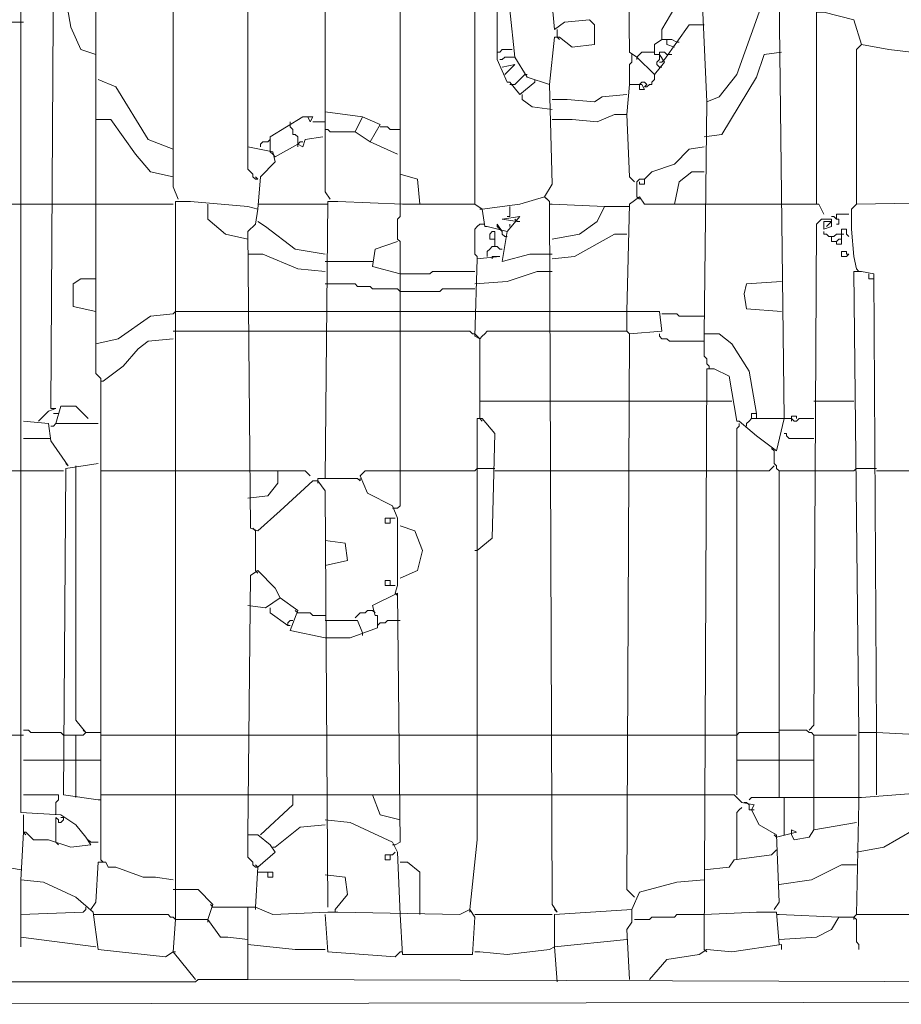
# Model space of a CAD drawing. Header units: millimetres. Extents: x -118752 to 407724, y -73278 to 155058.
# Tile 259 of 274: x 222361 to 222629, y 63981 to 64281. Entities that reach past the tile are written whole.
import ezdxf

# ---------------------------------------------------------------- set-up
doc = ezdxf.new("R2010")
doc.units = ezdxf.units.MM
doc.header["$LTSCALE"] = 10
doc.layers.add('V-objekty', color=130, linetype='Continuous', lineweight=50)

# ---------------------------------------------------------------- blocks, each defined once
blk = doc.blocks.new('DWG-RYYQ14-20T_top')
at = {"layer": 'V-objekty', "color": 2, "lineweight": 13}
for points in [[(5.485011, 5.91863, 0), (5.486081, 5.932548, 0), (5.492505, 5.938972, 0), (5.491435, 5.943255, 0), (5.480728, 5.945396, 0), (5.480728, 6.457173, 0), (5.482869, 6.457173, 0), (5.485011, 6.453961, 0), (5.56531, 6.453961, 0), (5.574946, 6.450749, 0), (5.578158, 6.453961, 0), (5.626338, 6.455032, 0), (5.626338, 6.460385, 0), (5.622056, 6.464668, 0), (5.549251, 6.46788, 0), (5.488223, 6.464668, 0), (5.482869, 6.460385, 0), (5.480728, 6.465739, 0), (5.481799, 6.466809, 0)], [(5.51606, 5.922912, 0), (5.513919, 5.926124, 0), (5.513919, 6.453961, 0)], [(5.546039, 5.9197, 0), (5.546039, 6.453961, 0)], [(5.578158, 5.920771, 0), (5.578158, 6.375803, 0), (5.576017, 6.392934, 0), (5.573876, 6.394004, 0), (5.572805, 6.399358, 0), (5.546039, 6.400428, 0)], [(5.448608, 5.599572, 0), (5.445396, 5.59743, 0), (5.416488, 5.600642, 0), (5.414347, 5.616702, 0), (5.406852, 5.623126, 0), (5.392934, 5.62955, 0), (5.383298, 5.630621, 0), (5.384368, 5.650964, 0), (5.385439, 5.650964, 0), (5.388651, 5.647752, 0), (5.395075, 5.647752, 0), (5.404711, 5.64454, 0), (5.413276, 5.64561, 0), (5.411135, 5.648822, 0), (5.406852, 5.654176, 0), (5.400428, 5.658458, 0), (5.383298, 5.659529, 0), (5.383298, 5.663812, 0), (5.383298, 6.037473, 0)], [(5.450749, 5.922912, 0), (5.448608, 5.928266, 0), (5.448608, 6.148822, 0), (5.459315, 6.148822, 0), (5.480728, 6.147752, 0)], [(5.67666, 5.600642, 0), (5.67773, 5.850107, 0), (5.680942, 5.850107, 0), (5.687366, 5.846895, 0), (5.690578, 5.827623, 0), (5.691649, 5.827623, 0), (5.699143, 5.821199, 0), (5.707709, 5.814775, 0), (5.710921, 5.828694, 0), (5.708779, 6.009636, 0)], [(5.700214, 6.003212, 0), (5.690578, 5.976445, 0), (5.683084, 5.966809, 0), (5.67773, 5.964668, 0), (5.675589, 6.012848, 0)], [(5.665953, 6.008565, 0), (5.658458, 5.995717, 0), (5.658458, 5.991435, 0), (5.655246, 5.989293, 0), (5.655246, 5.985011, 0), (5.657388, 5.985011, 0), (5.659529, 5.981799, 0), (5.655246, 5.976445, 0), (5.647752, 5.98394, 0), (5.64454, 5.986081, 0), (5.643469, 6.078158, 0)], [(5.417559, 5.639186, 0), (5.417559, 5.8394, 0), (5.417559, 5.845824, 0), (5.415418, 5.847966, 0), (5.415418, 6.005353, 0), (5.412206, 6.033191, 0), (5.406852, 6.035332, 0), (5.384368, 6.034261, 0)], [(5.390792, 5.827623, 0), (5.395075, 5.831906, 0), (5.398287, 5.832976, 0), (5.396146, 5.832976, 0), (5.397216, 6.024625, 0), (5.398287, 6.024625, 0), (5.400428, 6.021413, 0), (5.404711, 5.996788, 0), (5.408994, 5.987152, 0), (5.415418, 5.985011, 0)], [(5.610278, 5.972163, 0), (5.61242, 5.992505, 0), (5.614561, 5.992505, 0), (5.619914, 5.988223, 0), (5.62955, 5.989293, 0), (5.62955, 5.997859, 0), (5.627409, 6, 0), (5.616702, 5.998929, 0), (5.61242, 5.995717, 0), (5.610278, 6.019272, 0), (5.603854, 6.020343, 0), (5.602784, 6.022484, 0), (5.595289, 6.022484, 0), (5.592077, 6.012848, 0), (5.588865, 6.005353, 0)], [(5.61349, 5.616702, 0), (5.611349, 5.619914, 0), (5.610278, 5.921842, 0), (5.608137, 5.923983, 0), (5.611349, 5.929336, 0), (5.610278, 5.972163, 0), (5.600642, 5.975375, 0), (5.595289, 5.98394, 0), (5.593148, 6.004283, 0), (5.587794, 6.005353, 0), (5.587794, 5.982869, 0), (5.592077, 5.973233, 0), (5.593148, 5.973233, 0), (5.59743, 5.96788, 0), (5.603854, 5.973233, 0)], [(5.724839, 5.920771, 0), (5.724839, 6.003212, 0), (5.728051, 6.003212, 0), (5.740899, 6, 0), (5.744111, 5.989293, 0), (5.74197, 5.987152, 0), (5.74197, 5.920771, 0)], [(5.350107, 5.981799, 0), (5.360814, 5.98394, 0), (5.374732, 5.996788, 0), (5.377944, 5.998929, 0), (5.384368, 5.998929, 0)], [(5.659529, 5.982869, 0), (5.670236, 5.997859, 0), (5.67666, 5.997859, 0)], [(5.61349, 5.992505, 0), (5.61349, 5.995717, 0)], [(5.61349, 5.992505, 0), (5.614561, 5.991435, 0)], [(5.658458, 5.991435, 0), (5.6606, 5.991435, 0)], [(5.663812, 5.988223, 0), (5.6606, 5.989293, 0), (5.6606, 5.991435, 0), (5.662741, 5.991435, 0), (5.664882, 5.990364, 0)], [(5.664882, 5.990364, 0), (5.665953, 5.990364, 0)], [(5.77409, 5.985011, 0), (5.755889, 5.987152, 0), (5.744111, 5.989293, 0)], [(5.587794, 5.986081, 0), (5.588865, 5.986081, 0), (5.589936, 5.987152, 0), (5.594218, 5.987152, 0)], [(5.64561, 5.98394, 0), (5.64561, 5.985011, 0)], [(5.647752, 5.98394, 0), (5.648822, 5.985011, 0), (5.649893, 5.986081, 0), (5.655246, 5.986081, 0)], [(5.658458, 5.979657, 0), (5.657388, 5.979657, 0), (5.656317, 5.980728, 0), (5.656317, 5.981799, 0), (5.657388, 5.982869, 0), (5.657388, 5.985011, 0)], [(5.657388, 5.985011, 0), (5.657388, 5.986081, 0), (5.659529, 5.986081, 0), (5.6606, 5.985011, 0), (5.66167, 5.985011, 0)], [(5.66167, 5.985011, 0), (5.662741, 5.985011, 0)], [(5.67666, 5.949679, 0), (5.684154, 5.950749, 0), (5.699143, 5.975375, 0), (5.702355, 5.985011, 0), (5.70985, 5.986081, 0)], [(5.588865, 5.982869, 0), (5.589936, 5.982869, 0), (5.591006, 5.98394, 0), (5.595289, 5.98394, 0)], [(5.591006, 5.976445, 0), (5.595289, 5.980728, 0), (5.589936, 5.979657, 0)], [(5.64454, 5.972163, 0), (5.64454, 5.980728, 0), (5.64561, 5.981799, 0), (5.64561, 5.98394, 0)], [(5.647752, 5.98394, 0), (5.647752, 5.982869, 0)], [(5.657388, 5.981799, 0), (5.658458, 5.981799, 0), (5.659529, 5.982869, 0)], [(5.658458, 5.981799, 0), (5.657388, 5.981799, 0)], [(5.594218, 5.972163, 0), (5.595289, 5.972163, 0), (5.59636, 5.973233, 0), (5.59743, 5.974304, 0), (5.598501, 5.975375, 0), (5.599572, 5.976445, 0)], [(5.599572, 5.976445, 0), (5.600642, 5.976445, 0)], [(5.650964, 5.971092, 0), (5.652034, 5.971092, 0), (5.653105, 5.972163, 0), (5.654176, 5.972163, 0), (5.654176, 5.973233, 0), (5.655246, 5.974304, 0), (5.655246, 5.976445, 0)], [(5.448608, 5.944325, 0), (5.437901, 5.948608, 0), (5.423983, 5.971092, 0), (5.416488, 5.974304, 0)], [(5.594218, 5.972163, 0), (5.593148, 5.972163, 0)], [(5.603854, 5.973233, 0), (5.603854, 5.974304, 0)], [(5.643469, 5.959315, 0), (5.64454, 5.972163, 0), (5.649893, 5.972163, 0), (5.650964, 5.970021, 0), (5.648822, 5.970021, 0), (5.648822, 5.972163, 0)], [(5.650964, 5.971092, 0), (5.652034, 5.972163, 0), (5.650964, 5.973233, 0), (5.649893, 5.973233, 0), (5.648822, 5.972163, 0)], [(5.611349, 5.961456, 0), (5.602784, 5.962527, 0), (5.598501, 5.965739, 0), (5.598501, 5.96788, 0)], [(5.611349, 5.965739, 0), (5.617773, 5.965739, 0), (5.62955, 5.964668, 0), (5.632762, 5.966809, 0), (5.643469, 5.96788, 0)], [(5.699143, 5.830835, 0), (5.695931, 5.849036, 0), (5.688437, 5.860814, 0), (5.683084, 5.865096, 0), (5.67666, 5.865096, 0), (5.67773, 5.964668, 0)], [(5.544968, 5.942184, 0), (5.533191, 5.947537, 0), (5.526767, 5.95182, 0), (5.529979, 5.958244, 0), (5.513919, 5.960385, 0)], [(5.611349, 5.957173, 0), (5.619914, 5.957173, 0), (5.630621, 5.956103, 0), (5.638116, 5.959315, 0), (5.643469, 5.959315, 0), (5.64454, 5.932548, 0), (5.646681, 5.930407, 0)], [(5.448608, 5.932548, 0), (5.438972, 5.93469, 0), (5.432548, 5.942184, 0), (5.421842, 5.957173, 0), (5.415418, 5.957173, 0)], [(5.490364, 5.943255, 0), (5.490364, 5.949679, 0), (5.504283, 5.958244, 0), (5.508565, 5.958244, 0), (5.507495, 5.956103, 0), (5.506424, 5.958244, 0)], [(5.498929, 5.955032, 0), (5.498929, 5.956103, 0)], [(5.502141, 5.946467, 0), (5.502141, 5.949679, 0), (5.501071, 5.950749, 0), (5.5, 5.950749, 0), (5.5, 5.952891, 0), (5.498929, 5.953961, 0), (5.498929, 5.955032, 0)], [(5.508565, 5.956103, 0), (5.513919, 5.956103, 0)], [(5.533191, 5.947537, 0), (5.537473, 5.955032, 0), (5.529979, 5.958244, 0)], [(5.526767, 5.95182, 0), (5.51606, 5.95182, 0), (5.514989, 5.952891, 0), (5.513919, 5.952891, 0)], [(5.546039, 5.952891, 0), (5.541756, 5.952891, 0), (5.540685, 5.953961, 0), (5.537473, 5.953961, 0)], [(5.486081, 5.945396, 0), (5.486081, 5.946467, 0), (5.487152, 5.947537, 0), (5.489293, 5.947537, 0)], [(5.489293, 5.947537, 0), (5.490364, 5.948608, 0)], [(5.492505, 5.941113, 0), (5.502141, 5.946467, 0), (5.504283, 5.945396, 0), (5.505353, 5.948608, 0), (5.512848, 5.949679, 0)], [(5.502141, 5.946467, 0), (5.503212, 5.947537, 0), (5.504283, 5.947537, 0)], [(5.502141, 5.946467, 0), (5.502141, 5.945396, 0)], [(5.485011, 5.931478, 0), (5.48394, 5.931478, 0), (5.482869, 5.932548, 0), (5.482869, 5.933619, 0), (5.481799, 5.93469, 0), (5.480728, 5.93576, 0), (5.480728, 5.945396, 0)], [(5.492505, 5.941113, 0), (5.491435, 5.942184, 0), (5.490364, 5.943255, 0)], [(5.650964, 5.931478, 0), (5.654176, 5.93469, 0), (5.663812, 5.937901, 0), (5.670236, 5.944325, 0), (5.67666, 5.945396, 0)], [(5.252677, 5.577088, 0), (5.905782, 5.578158, 0)], [(5.554604, 5.920771, 0), (5.553533, 5.931478, 0), (5.546039, 5.933619, 0)], [(5.663812, 5.920771, 0), (5.665953, 5.930407, 0), (5.671306, 5.93469, 0), (5.67666, 5.93469, 0)], [(5.485011, 5.931478, 0), (5.48394, 5.932548, 0)], [(5.647752, 5.923983, 0), (5.647752, 5.930407, 0), (5.648822, 5.931478, 0), (5.650964, 5.931478, 0), (5.650964, 5.929336, 0), (5.648822, 5.929336, 0), (5.648822, 5.930407, 0)], [(5.158458, 5.664882, 0), (5.158458, 5.865096, 0), (5.163812, 5.865096, 0), (5.169165, 5.860814, 0), (5.175589, 5.847966, 0), (5.17666, 5.847966, 0), (5.179872, 5.840471, 0), (5.180942, 5.840471, 0), (5.188437, 5.837259, 0), (5.190578, 5.921842, 0), (5.201285, 5.921842, 0), (5.279443, 5.920771, 0), (5.384368, 5.920771, 0)], [(5.384368, 5.920771, 0), (5.396146, 5.920771, 0)], [(5.396146, 5.920771, 0), (5.415418, 5.920771, 0)], [(5.415418, 5.920771, 0), (5.448608, 5.920771, 0)], [(5.449679, 5.61349, 0), (5.449679, 5.921842, 0), (5.456103, 5.921842, 0), (5.480728, 5.9197, 0), (5.485011, 5.91863, 0), (5.48394, 5.912206, 0), (5.480728, 5.908994, 0), (5.481799, 5.781585, 0), (5.485011, 5.780514, 0), (5.494647, 5.789079, 0), (5.508565, 5.801927, 0), (5.510707, 5.801927, 0), (5.513919, 5.797645, 0), (5.514989, 5.618844, 0), (5.514989, 5.619914, 0)], [(5.480728, 5.905782, 0), (5.471092, 5.907923, 0), (5.463597, 5.914347, 0), (5.463597, 5.920771, 0)], [(5.485011, 5.920771, 0), (5.513919, 5.920771, 0)], [(5.513919, 5.802998, 0), (5.514989, 5.921842, 0), (5.519272, 5.921842, 0), (5.547109, 5.920771, 0), (5.578158, 5.920771, 0), (5.58137, 5.91863, 0), (5.582441, 5.911135, 0), (5.583512, 5.911135, 0), (5.592077, 5.908994, 0), (5.589936, 5.896146, 0), (5.601713, 5.899358, 0), (5.611349, 5.899358, 0)], [(5.513919, 5.920771, 0), (5.514989, 5.920771, 0)], [(5.58137, 5.91863, 0), (5.59743, 5.920771, 0), (5.608137, 5.923983, 0)], [(5.608137, 5.923983, 0), (5.609208, 5.922912, 0)], [(5.611349, 5.920771, 0), (5.610278, 5.920771, 0)], [(5.611349, 5.905782, 0), (5.623126, 5.907923, 0), (5.630621, 5.913276, 0), (5.633833, 5.9197, 0), (5.611349, 5.920771, 0)], [(5.643469, 5.874732, 0), (5.64454, 5.920771, 0), (5.648822, 5.923983, 0), (5.650964, 5.920771, 0), (5.67666, 5.920771, 0)], [(5.647752, 5.923983, 0), (5.648822, 5.922912, 0)], [(5.67666, 5.920771, 0), (5.70985, 5.920771, 0)], [(5.70985, 5.920771, 0), (5.72591, 5.920771, 0), (5.728051, 5.916488, 0)], [(5.74197, 5.892934, 0), (5.740899, 5.898287, 0), (5.739829, 5.910064, 0), (5.739829, 5.91863, 0), (5.74197, 5.920771, 0), (5.807281, 5.921842, 0)], [(5.546039, 5.80621, 0), (5.546039, 5.904711, 0), (5.544968, 5.905782, 0), (5.544968, 5.914347, 0), (5.546039, 5.915418, 0), (5.546039, 5.9197, 0)], [(5.58137, 5.91863, 0), (5.5803, 5.91863, 0)], [(5.593148, 5.9197, 0), (5.593148, 5.915418, 0), (5.592077, 5.915418, 0)], [(5.633833, 5.9197, 0), (5.643469, 5.9197, 0)], [(5.643469, 5.9197, 0), (5.64454, 5.9197, 0)], [(5.513919, 5.899358, 0), (5.501071, 5.901499, 0), (5.488223, 5.911135, 0), (5.485011, 5.913276, 0)], [(5.592077, 5.908994, 0), (5.59743, 5.915418, 0), (5.589936, 5.914347, 0), (5.59636, 5.913276, 0)], [(5.59636, 5.913276, 0), (5.595289, 5.914347, 0)], [(5.59636, 5.913276, 0), (5.59743, 5.913276, 0)], [(5.721627, 5.694861, 0), (5.723769, 5.697002, 0), (5.724839, 5.912206, 0), (5.726981, 5.914347, 0), (5.731263, 5.914347, 0), (5.731263, 5.911135, 0), (5.728051, 5.910064, 0), (5.728051, 5.913276, 0), (5.731263, 5.913276, 0), (5.729122, 5.911135, 0)], [(5.733405, 5.914347, 0), (5.732334, 5.915418, 0), (5.731263, 5.915418, 0)], [(5.733405, 5.914347, 0), (5.733405, 5.916488, 0), (5.738758, 5.916488, 0)], [(5.733405, 5.915418, 0), (5.733405, 5.914347, 0)], [(5.733405, 5.914347, 0), (5.734475, 5.914347, 0), (5.734475, 5.912206, 0), (5.733405, 5.912206, 0)], [(5.579229, 5.897216, 0), (5.579229, 5.898287, 0), (5.578158, 5.899358, 0), (5.578158, 5.910064, 0), (5.579229, 5.911135, 0), (5.5803, 5.912206, 0), (5.58137, 5.912206, 0)], [(5.58137, 5.912206, 0), (5.582441, 5.912206, 0)], [(5.586724, 5.90257, 0), (5.586724, 5.908994, 0), (5.585653, 5.908994, 0), (5.584582, 5.907923, 0), (5.584582, 5.905782, 0), (5.586724, 5.905782, 0)], [(5.589936, 5.908994, 0), (5.587794, 5.912206, 0), (5.587794, 5.911135, 0), (5.589936, 5.908994, 0)], [(5.592077, 5.906852, 0), (5.591006, 5.906852, 0), (5.589936, 5.907923, 0), (5.589936, 5.908994, 0)], [(5.593148, 5.911135, 0), (5.593148, 5.912206, 0)], [(5.731263, 5.906852, 0), (5.730193, 5.906852, 0), (5.729122, 5.907923, 0), (5.728051, 5.907923, 0), (5.728051, 5.908994, 0)], [(5.733405, 5.904711, 0), (5.733405, 5.90364, 0), (5.735546, 5.90364, 0), (5.735546, 5.910064, 0), (5.737687, 5.910064, 0), (5.737687, 5.907923, 0), (5.738758, 5.906852, 0)], [(5.546039, 5.890792, 0), (5.534261, 5.894004, 0), (5.535332, 5.901499, 0), (5.544968, 5.904711, 0)], [(5.611349, 5.897216, 0), (5.620985, 5.898287, 0), (5.638116, 5.907923, 0), (5.643469, 5.907923, 0)], [(5.733405, 5.904711, 0), (5.731263, 5.904711, 0), (5.731263, 5.906852, 0), (5.732334, 5.906852, 0), (5.733405, 5.907923, 0), (5.735546, 5.907923, 0)], [(5.733405, 5.904711, 0), (5.734475, 5.905782, 0), (5.735546, 5.905782, 0)], [(5.735546, 5.907923, 0), (5.736617, 5.907923, 0)], [(5.583512, 5.898287, 0), (5.583512, 5.900428, 0), (5.584582, 5.901499, 0), (5.585653, 5.90257, 0), (5.587794, 5.90257, 0), (5.588865, 5.901499, 0), (5.589936, 5.901499, 0)], [(5.737687, 5.899358, 0), (5.737687, 5.900428, 0), (5.735546, 5.900428, 0), (5.735546, 5.898287, 0), (5.737687, 5.898287, 0), (5.738758, 5.899358, 0), (5.737687, 5.899358, 0)], [(5.513919, 5.891863, 0), (5.502141, 5.892934, 0), (5.487152, 5.899358, 0), (5.480728, 5.899358, 0)], [(5.513919, 5.896146, 0), (5.534261, 5.896146, 0)], [(5.5803, 5.862955, 0), (5.578158, 5.864026, 0), (5.579229, 5.897216, 0), (5.588865, 5.898287, 0), (5.585653, 5.898287, 0)], [(5.585653, 5.898287, 0), (5.585653, 5.897216, 0)], [(5.546039, 5.890792, 0), (5.558887, 5.890792, 0), (5.559957, 5.891863, 0), (5.578158, 5.891863, 0)], [(5.578158, 5.88651, 0), (5.592077, 5.88758, 0), (5.604925, 5.891863, 0), (5.611349, 5.891863, 0)], [(5.743041, 5.69379, 0), (5.740899, 5.891863, 0), (5.744111, 5.891863, 0), (5.749465, 5.890792, 0), (5.750535, 5.69379, 0)], [(5.74197, 5.892934, 0), (5.743041, 5.891863, 0)], [(5.415418, 5.874732, 0), (5.405782, 5.876874, 0), (5.405782, 5.88651, 0), (5.408994, 5.888651, 0), (5.415418, 5.888651, 0)], [(5.70985, 5.874732, 0), (5.694861, 5.875803, 0), (5.69379, 5.882227, 0), (5.694861, 5.88651, 0), (5.70985, 5.88758, 0)], [(5.749465, 5.888651, 0), (5.747323, 5.888651, 0), (5.747323, 5.890792, 0)], [(5.546039, 5.883298, 0), (5.544968, 5.884368, 0), (5.534261, 5.884368, 0), (5.533191, 5.885439, 0), (5.527837, 5.885439, 0), (5.526767, 5.88651, 0), (5.513919, 5.88651, 0)], [(5.546039, 5.883298, 0), (5.563169, 5.883298, 0), (5.56424, 5.884368, 0), (5.578158, 5.884368, 0)], [(5.448608, 5.873662, 0), (5.449679, 5.874732, 0), (5.480728, 5.874732, 0)], [(5.480728, 5.874732, 0), (5.513919, 5.874732, 0)], [(5.513919, 5.874732, 0), (5.546039, 5.874732, 0)], [(5.546039, 5.874732, 0), (5.578158, 5.874732, 0)], [(5.578158, 5.874732, 0), (5.611349, 5.874732, 0)], [(5.646681, 5.623126, 0), (5.643469, 5.626338, 0), (5.64454, 5.865096, 0), (5.658458, 5.866167, 0), (5.657388, 5.874732, 0), (5.611349, 5.874732, 0)], [(5.64454, 5.865096, 0), (5.643469, 5.866167, 0), (5.643469, 5.874732, 0)], [(5.415418, 5.860814, 0), (5.425054, 5.862955, 0), (5.438972, 5.872591, 0), (5.448608, 5.873662, 0)], [(5.67666, 5.872591, 0), (5.665953, 5.872591, 0), (5.664882, 5.873662, 0), (5.658458, 5.873662, 0)], [(5.448608, 5.866167, 0), (5.480728, 5.866167, 0)], [(5.480728, 5.866167, 0), (5.513919, 5.866167, 0)], [(5.513919, 5.866167, 0), (5.546039, 5.866167, 0)], [(5.578158, 5.865096, 0), (5.577088, 5.865096, 0), (5.576017, 5.866167, 0), (5.546039, 5.866167, 0)], [(5.5803, 5.828694, 0), (5.5803, 5.862955, 0), (5.58137, 5.864026, 0), (5.582441, 5.865096, 0), (5.583512, 5.866167, 0), (5.611349, 5.866167, 0)], [(5.611349, 5.866167, 0), (5.643469, 5.866167, 0)], [(5.41863, 5.844754, 0), (5.427195, 5.851178, 0), (5.433619, 5.858672, 0), (5.437901, 5.861884, 0), (5.448608, 5.862955, 0)], [(5.5803, 5.862955, 0), (5.579229, 5.864026, 0), (5.578158, 5.865096, 0)], [(5.67666, 5.861884, 0), (5.66167, 5.861884, 0), (5.6606, 5.862955, 0), (5.658458, 5.862955, 0), (5.657388, 5.864026, 0), (5.657388, 5.865096, 0)], [(5.678801, 5.850107, 0), (5.678801, 5.851178, 0), (5.67773, 5.852248, 0), (5.67773, 5.85439, 0), (5.67666, 5.85546, 0), (5.67666, 5.865096, 0)], [(5.41863, 5.844754, 0), (5.417559, 5.844754, 0)], [(5.5803, 5.836188, 0), (5.611349, 5.836188, 0)], [(5.611349, 5.836188, 0), (5.643469, 5.836188, 0)], [(5.643469, 5.836188, 0), (5.67666, 5.836188, 0)], [(5.67666, 5.836188, 0), (5.688437, 5.836188, 0)], [(5.723769, 5.836188, 0), (5.740899, 5.836188, 0)], [(5.398287, 5.826552, 0), (5.400428, 5.834047, 0), (5.406852, 5.834047, 0), (5.412206, 5.828694, 0)], [(5.398287, 5.830835, 0), (5.397216, 5.830835, 0)], [(5.398287, 5.830835, 0), (5.399358, 5.830835, 0)], [(5.576017, 5.617773, 0), (5.579229, 5.647752, 0), (5.579229, 5.828694, 0), (5.58137, 5.828694, 0), (5.586724, 5.82227, 0), (5.585653, 5.777302, 0), (5.579229, 5.771949, 0)], [(5.5803, 5.828694, 0), (5.58137, 5.827623, 0)], [(5.694861, 5.826552, 0), (5.695931, 5.827623, 0), (5.697002, 5.828694, 0), (5.710921, 5.828694, 0)], [(5.697002, 5.828694, 0), (5.697002, 5.830835, 0), (5.699143, 5.830835, 0), (5.699143, 5.828694, 0)], [(5.710921, 5.828694, 0), (5.714133, 5.828694, 0), (5.715203, 5.827623, 0), (5.716274, 5.827623, 0), (5.717345, 5.828694, 0), (5.723769, 5.828694, 0)], [(5.714133, 5.828694, 0), (5.714133, 5.829764, 0), (5.716274, 5.829764, 0), (5.716274, 5.828694, 0)], [(5.714133, 5.828694, 0), (5.714133, 5.827623, 0)], [(5.40364, 5.808351, 0), (5.396146, 5.819058, 0), (5.395075, 5.826552, 0), (5.384368, 5.827623, 0)], [(5.396146, 5.825482, 0), (5.397216, 5.825482, 0), (5.398287, 5.826552, 0), (5.416488, 5.826552, 0)], [(5.690578, 5.667024, 0), (5.690578, 5.824411, 0), (5.691649, 5.825482, 0), (5.691649, 5.826552, 0)], [(5.694861, 5.826552, 0), (5.694861, 5.825482, 0)], [(5.384368, 5.820128, 0), (5.396146, 5.820128, 0)], [(5.723769, 5.820128, 0), (5.713062, 5.820128, 0), (5.711991, 5.821199, 0), (5.711991, 5.82227, 0), (5.710921, 5.82227, 0)], [(5.706638, 5.814775, 0), (5.705567, 5.815846, 0)], [(5.708779, 5.665953, 0), (5.708779, 5.80621, 0), (5.707709, 5.807281, 0), (5.707709, 5.808351, 0), (5.706638, 5.809422, 0), (5.706638, 5.814775, 0)], [(5.416488, 5.664882, 0), (5.401499, 5.667024, 0), (5.40257, 5.807281, 0), (5.416488, 5.809422, 0)], [(5.40364, 5.808351, 0), (5.40257, 5.809422, 0)], [(5.411135, 5.69379, 0), (5.406852, 5.699143, 0), (5.406852, 5.808351, 0)], [(5.578158, 5.80621, 0), (5.579229, 5.807281, 0), (5.586724, 5.807281, 0)], [(5.690578, 5.80621, 0), (5.704497, 5.80621, 0), (5.705567, 5.807281, 0), (5.706638, 5.808351, 0)], [(5.740899, 5.80621, 0), (5.74197, 5.807281, 0), (5.750535, 5.807281, 0)], [(5.350107, 5.80621, 0), (5.384368, 5.80621, 0)], [(5.384368, 5.80621, 0), (5.401499, 5.80621, 0)], [(5.417559, 5.80621, 0), (5.448608, 5.80621, 0)], [(5.448608, 5.80621, 0), (5.480728, 5.80621, 0)], [(5.480728, 5.794433, 0), (5.489293, 5.795503, 0), (5.493576, 5.800857, 0), (5.493576, 5.80621, 0), (5.505353, 5.80621, 0), (5.507495, 5.804069, 0)], [(5.480728, 5.80621, 0), (5.493576, 5.80621, 0)], [(5.510707, 5.801927, 0), (5.510707, 5.802998, 0), (5.527837, 5.802998, 0), (5.528908, 5.801927, 0), (5.528908, 5.802998, 0)], [(5.543897, 5.753747, 0), (5.544968, 5.756959, 0), (5.544968, 5.785867, 0), (5.542827, 5.791221, 0), (5.53212, 5.796574, 0), (5.528908, 5.804069, 0), (5.531049, 5.80621, 0), (5.578158, 5.80621, 0)], [(5.543897, 5.79015, 0), (5.544968, 5.79015, 0), (5.546039, 5.791221, 0), (5.546039, 5.80621, 0)], [(5.586724, 5.80621, 0), (5.611349, 5.80621, 0)], [(5.611349, 5.80621, 0), (5.643469, 5.80621, 0)], [(5.643469, 5.80621, 0), (5.67666, 5.80621, 0)], [(5.67666, 5.80621, 0), (5.690578, 5.80621, 0)], [(5.708779, 5.80621, 0), (5.723769, 5.80621, 0)], [(5.723769, 5.80621, 0), (5.740899, 5.80621, 0)], [(5.750535, 5.80621, 0), (5.77409, 5.80621, 0)], [(5.510707, 5.801927, 0), (5.510707, 5.800857, 0)], [(5.543897, 5.79015, 0), (5.542827, 5.79015, 0)], [(5.541756, 5.785867, 0), (5.541756, 5.783726, 0), (5.539615, 5.783726, 0), (5.539615, 5.785867, 0), (5.541756, 5.785867, 0)], [(5.541756, 5.785867, 0), (5.543897, 5.785867, 0)], [(5.48394, 5.780514, 0), (5.482869, 5.781585, 0)], [(5.546039, 5.760171, 0), (5.553533, 5.763383, 0), (5.555675, 5.771949, 0), (5.552463, 5.780514, 0), (5.546039, 5.782655, 0)], [(5.48394, 5.763383, 0), (5.48394, 5.780514, 0)], [(5.513919, 5.765525, 0), (5.523555, 5.767666, 0), (5.522484, 5.775161, 0), (5.513919, 5.776231, 0)], [(5.579229, 5.771949, 0), (5.578158, 5.771949, 0)], [(5.48394, 5.618844, 0), (5.485011, 5.635974, 0), (5.492505, 5.642398, 0), (5.490364, 5.64561, 0), (5.485011, 5.649893, 0), (5.480728, 5.649893, 0), (5.481799, 5.761242, 0), (5.485011, 5.763383, 0), (5.492505, 5.755889, 0), (5.494647, 5.751606, 0), (5.488223, 5.747323, 0), (5.480728, 5.748394, 0)], [(5.48394, 5.763383, 0), (5.485011, 5.762313, 0)], [(5.541756, 5.756959, 0), (5.541756, 5.759101, 0), (5.539615, 5.759101, 0), (5.539615, 5.756959, 0), (5.543897, 5.756959, 0)], [(5.513919, 5.734475, 0), (5.498929, 5.737687, 0), (5.502141, 5.746253, 0), (5.494647, 5.751606, 0)], [(5.543897, 5.64561, 0), (5.546039, 5.646681, 0), (5.544968, 5.753747, 0), (5.534261, 5.748394, 0), (5.535332, 5.744111, 0), (5.536403, 5.744111, 0), (5.536403, 5.738758, 0), (5.524625, 5.734475, 0), (5.513919, 5.734475, 0)], [(5.543897, 5.753747, 0), (5.544968, 5.752677, 0)], [(5.497859, 5.739829, 0), (5.490364, 5.745182, 0), (5.490364, 5.747323, 0)], [(5.502141, 5.745182, 0), (5.501071, 5.746253, 0)], [(5.513919, 5.744111, 0), (5.508565, 5.744111, 0), (5.507495, 5.745182, 0), (5.502141, 5.745182, 0)], [(5.526767, 5.743041, 0), (5.527837, 5.744111, 0), (5.528908, 5.745182, 0), (5.531049, 5.745182, 0), (5.53212, 5.746253, 0), (5.534261, 5.746253, 0)], [(5.534261, 5.746253, 0), (5.535332, 5.745182, 0)], [(5.497859, 5.739829, 0), (5.497859, 5.740899, 0), (5.498929, 5.74197, 0), (5.5, 5.74197, 0)], [(5.498929, 5.739829, 0), (5.497859, 5.739829, 0)], [(5.529979, 5.736617, 0), (5.527837, 5.74197, 0), (5.513919, 5.74197, 0)], [(5.537473, 5.740899, 0), (5.536403, 5.739829, 0)], [(5.537473, 5.740899, 0), (5.539615, 5.740899, 0), (5.540685, 5.74197, 0), (5.546039, 5.74197, 0)], [(5.529979, 5.736617, 0), (5.529979, 5.735546, 0)], [(5.350107, 5.692719, 0), (5.384368, 5.692719, 0)], [(5.401499, 5.692719, 0), (5.400428, 5.69379, 0), (5.38758, 5.69379, 0), (5.38651, 5.694861, 0), (5.384368, 5.694861, 0)], [(5.401499, 5.692719, 0), (5.406852, 5.692719, 0)], [(5.406852, 5.665953, 0), (5.406852, 5.692719, 0), (5.410064, 5.692719, 0), (5.411135, 5.69379, 0), (5.417559, 5.69379, 0)], [(5.411135, 5.69379, 0), (5.410064, 5.694861, 0)], [(5.417559, 5.692719, 0), (5.448608, 5.692719, 0)], [(5.448608, 5.692719, 0), (5.480728, 5.692719, 0)], [(5.480728, 5.692719, 0), (5.513919, 5.692719, 0)], [(5.513919, 5.692719, 0), (5.546039, 5.692719, 0)], [(5.546039, 5.692719, 0), (5.579229, 5.692719, 0)], [(5.579229, 5.692719, 0), (5.611349, 5.692719, 0)], [(5.611349, 5.692719, 0), (5.643469, 5.692719, 0)], [(5.643469, 5.692719, 0), (5.67666, 5.692719, 0)], [(5.67666, 5.692719, 0), (5.690578, 5.692719, 0)], [(5.690578, 5.692719, 0), (5.691649, 5.69379, 0), (5.708779, 5.69379, 0)], [(5.723769, 5.667024, 0), (5.723769, 5.692719, 0), (5.722698, 5.69379, 0), (5.721627, 5.69379, 0), (5.720557, 5.694861, 0), (5.708779, 5.694861, 0)], [(5.723769, 5.692719, 0), (5.74197, 5.692719, 0)], [(5.74197, 5.615632, 0), (5.743041, 5.663812, 0), (5.743041, 5.668094, 0), (5.743041, 5.69379, 0), (5.750535, 5.69379, 0), (5.792291, 5.691649, 0), (5.785867, 5.682013, 0), (5.77409, 5.679872, 0), (5.77409, 5.692719, 0)], [(5.750535, 5.667024, 0), (5.750535, 5.69379, 0)], [(5.384368, 5.682013, 0), (5.401499, 5.682013, 0)], [(5.401499, 5.682013, 0), (5.406852, 5.682013, 0)], [(5.406852, 5.682013, 0), (5.417559, 5.682013, 0)], [(5.690578, 5.682013, 0), (5.708779, 5.682013, 0)], [(5.708779, 5.682013, 0), (5.723769, 5.682013, 0)], [(5.398287, 5.658458, 0), (5.398287, 5.663812, 0), (5.399358, 5.664882, 0), (5.399358, 5.667024, 0), (5.384368, 5.667024, 0)], [(5.417559, 5.667024, 0), (5.448608, 5.667024, 0)], [(5.448608, 5.667024, 0), (5.480728, 5.667024, 0)], [(5.480728, 5.667024, 0), (5.5, 5.667024, 0)], [(5.486081, 5.649893, 0), (5.5, 5.662741, 0), (5.5, 5.667024, 0), (5.513919, 5.667024, 0)], [(5.513919, 5.667024, 0), (5.534261, 5.667024, 0)], [(5.546039, 5.656317, 0), (5.537473, 5.658458, 0), (5.534261, 5.667024, 0), (5.546039, 5.667024, 0)], [(5.546039, 5.667024, 0), (5.579229, 5.667024, 0)], [(5.579229, 5.667024, 0), (5.611349, 5.667024, 0)], [(5.611349, 5.667024, 0), (5.643469, 5.667024, 0)], [(5.643469, 5.667024, 0), (5.67666, 5.667024, 0)], [(5.706638, 5.617773, 0), (5.708779, 5.620985, 0), (5.707709, 5.649893, 0), (5.700214, 5.654176, 0), (5.697002, 5.6606, 0), (5.698073, 5.662741, 0), (5.692719, 5.663812, 0), (5.689507, 5.667024, 0), (5.67666, 5.667024, 0)], [(5.723769, 5.652034, 0), (5.723769, 5.667024, 0)], [(5.744111, 5.665953, 0), (5.771949, 5.668094, 0), (5.77409, 5.669165, 0)], [(5.416488, 5.664882, 0), (5.417559, 5.664882, 0)], [(5.695931, 5.662741, 0), (5.694861, 5.663812, 0), (5.69379, 5.663812, 0)], [(5.708779, 5.665953, 0), (5.697002, 5.665953, 0), (5.695931, 5.664882, 0)], [(5.708779, 5.665953, 0), (5.710921, 5.665953, 0)], [(5.710921, 5.649893, 0), (5.710921, 5.665953, 0), (5.744111, 5.665953, 0)], [(5.690578, 5.639186, 0), (5.690578, 5.659529, 0), (5.691649, 5.6606, 0), (5.692719, 5.66167, 0)], [(5.697002, 5.6606, 0), (5.695931, 5.6606, 0), (5.695931, 5.662741, 0)], [(5.697002, 5.6606, 0), (5.698073, 5.6606, 0)], [(5.384368, 5.650964, 0), (5.384368, 5.658458, 0)], [(5.398287, 5.646681, 0), (5.398287, 5.657388, 0), (5.399358, 5.656317, 0), (5.399358, 5.655246, 0), (5.400428, 5.655246, 0), (5.401499, 5.656317, 0)], [(5.401499, 5.656317, 0), (5.401499, 5.657388, 0), (5.400428, 5.657388, 0)], [(5.546039, 5.615632, 0), (5.544968, 5.642398, 0), (5.542827, 5.646681, 0), (5.524625, 5.655246, 0), (5.513919, 5.656317, 0)], [(5.714133, 5.649893, 0), (5.715203, 5.647752, 0), (5.721627, 5.648822, 0), (5.723769, 5.652034, 0), (5.74197, 5.655246, 0)], [(5.384368, 5.650964, 0), (5.385439, 5.649893, 0)], [(5.492505, 5.64454, 0), (5.503212, 5.653105, 0), (5.513919, 5.654176, 0)], [(5.707709, 5.648822, 0), (5.716274, 5.650964, 0), (5.714133, 5.652034, 0), (5.714133, 5.649893, 0)], [(5.74197, 5.642398, 0), (5.753747, 5.64454, 0), (5.766595, 5.652034, 0), (5.77409, 5.652034, 0)], [(5.398287, 5.646681, 0), (5.399358, 5.64561, 0)], [(5.413276, 5.646681, 0), (5.412206, 5.647752, 0)], [(5.413276, 5.646681, 0), (5.416488, 5.646681, 0)], [(5.485011, 5.635974, 0), (5.48394, 5.635974, 0), (5.482869, 5.637045, 0), (5.482869, 5.638116, 0), (5.481799, 5.639186, 0), (5.480728, 5.640257, 0), (5.480728, 5.649893, 0)], [(5.707709, 5.648822, 0), (5.706638, 5.649893, 0)], [(5.383298, 5.634904, 0), (5.37152, 5.637045, 0), (5.357602, 5.64454, 0), (5.350107, 5.64454, 0)], [(5.492505, 5.64454, 0), (5.491435, 5.64454, 0)], [(5.541756, 5.641328, 0), (5.542827, 5.641328, 0), (5.543897, 5.642398, 0)], [(5.543897, 5.64561, 0), (5.542827, 5.64561, 0)], [(5.67666, 5.634904, 0), (5.687366, 5.635974, 0), (5.689507, 5.639186, 0), (5.705567, 5.641328, 0), (5.707709, 5.643469, 0)], [(5.413276, 5.617773, 0), (5.415418, 5.620985, 0), (5.416488, 5.638116, 0), (5.4197, 5.638116, 0), (5.420771, 5.635974, 0), (5.423983, 5.635974, 0), (5.43576, 5.631692, 0), (5.441113, 5.631692, 0), (5.448608, 5.630621, 0)], [(5.417559, 5.639186, 0), (5.41863, 5.638116, 0)], [(5.541756, 5.641328, 0), (5.541756, 5.639186, 0), (5.539615, 5.639186, 0), (5.539615, 5.641328, 0), (5.541756, 5.641328, 0)], [(5.554604, 5.615632, 0), (5.554604, 5.633833, 0), (5.549251, 5.638116, 0), (5.546039, 5.638116, 0)], [(5.485011, 5.635974, 0), (5.48394, 5.637045, 0)], [(5.485011, 5.633833, 0), (5.491435, 5.633833, 0), (5.491435, 5.631692, 0), (5.489293, 5.631692, 0), (5.489293, 5.633833, 0)], [(5.708779, 5.62848, 0), (5.722698, 5.630621, 0), (5.735546, 5.637045, 0), (5.74197, 5.637045, 0)], [(5.383298, 5.615632, 0), (5.383298, 5.630621, 0)], [(5.518201, 5.617773, 0), (5.523555, 5.624197, 0), (5.522484, 5.631692, 0), (5.513919, 5.632762, 0)], [(5.64561, 5.617773, 0), (5.648822, 5.625268, 0), (5.664882, 5.62955, 0), (5.67666, 5.630621, 0)], [(5.463597, 5.61349, 0), (5.465739, 5.619914, 0), (5.459315, 5.626338, 0), (5.448608, 5.626338, 0)], [(5.646681, 5.623126, 0), (5.64561, 5.624197, 0)], [(5.415418, 5.601713, 0), (5.383298, 5.605996, 0), (5.383298, 5.615632, 0), (5.410064, 5.616702, 0), (5.411135, 5.617773, 0)], [(5.411135, 5.617773, 0), (5.411135, 5.618844, 0)], [(5.465739, 5.618844, 0), (5.464668, 5.619914, 0)], [(5.465739, 5.618844, 0), (5.480728, 5.618844, 0)], [(5.874732, 5.582441, 0), (5.801927, 5.583512, 0), (5.799786, 5.586724, 0), (5.480728, 5.587794, 0), (5.480728, 5.618844, 0), (5.48394, 5.618844, 0), (5.491435, 5.615632, 0), (5.514989, 5.616702, 0), (5.519272, 5.616702, 0), (5.571734, 5.615632, 0), (5.576017, 5.617773, 0), (5.578158, 5.614561, 0), (5.577088, 5.598501, 0), (5.547109, 5.598501, 0), (5.546039, 5.615632, 0)], [(5.48394, 5.618844, 0), (5.48394, 5.617773, 0)], [(5.518201, 5.617773, 0), (5.518201, 5.616702, 0)], [(5.576017, 5.617773, 0), (5.576017, 5.616702, 0)], [(5.61349, 5.586724, 0), (5.61242, 5.601713, 0), (5.61242, 5.615632, 0), (5.64561, 5.617773, 0), (5.64561, 5.61242, 0), (5.643469, 5.609208, 0), (5.64454, 5.587794, 0)], [(5.61349, 5.616702, 0), (5.61242, 5.617773, 0)], [(5.708779, 5.602784, 0), (5.707709, 5.616702, 0), (5.699143, 5.616702, 0), (5.67666, 5.615632, 0)], [(5.740899, 5.614561, 0), (5.74197, 5.615632, 0), (5.775161, 5.615632, 0), (5.776231, 5.616702, 0), (5.778373, 5.616702, 0), (5.779443, 5.615632, 0), (5.807281, 5.615632, 0)], [(5.415418, 5.615632, 0), (5.414347, 5.615632, 0)], [(5.449679, 5.61349, 0), (5.448608, 5.614561, 0), (5.447537, 5.614561, 0), (5.446467, 5.615632, 0), (5.415418, 5.615632, 0)], [(5.458244, 5.587794, 0), (5.448608, 5.599572, 0), (5.449679, 5.61349, 0), (5.463597, 5.61349, 0), (5.468951, 5.605996, 0), (5.472163, 5.605996, 0), (5.480728, 5.604925, 0)], [(5.463597, 5.61349, 0), (5.463597, 5.61242, 0)], [(5.546039, 5.599572, 0), (5.543897, 5.59743, 0), (5.514989, 5.599572, 0), (5.513919, 5.615632, 0)], [(5.578158, 5.615632, 0), (5.611349, 5.615632, 0)], [(5.646681, 5.61349, 0), (5.653105, 5.61349, 0), (5.654176, 5.614561, 0), (5.663812, 5.614561, 0), (5.664882, 5.615632, 0), (5.67666, 5.615632, 0)], [(5.708779, 5.615632, 0), (5.707709, 5.615632, 0)], [(5.708779, 5.604925, 0), (5.724839, 5.605996, 0), (5.731263, 5.609208, 0), (5.734475, 5.614561, 0), (5.708779, 5.615632, 0)], [(5.734475, 5.614561, 0), (5.740899, 5.614561, 0), (5.74197, 5.61349, 0), (5.74197, 5.603854, 0), (5.743041, 5.602784, 0), (5.743041, 5.600642, 0)], [(5.740899, 5.614561, 0), (5.740899, 5.61349, 0)], [(5.383298, 5.605996, 0), (5.383298, 5.601713, 0)], [(5.61242, 5.601713, 0), (5.643469, 5.604925, 0)], [(5.448608, 5.599572, 0), (5.449679, 5.599572, 0)], [(5.513919, 5.600642, 0), (5.501071, 5.600642, 0), (5.480728, 5.602784, 0)], [(5.546039, 5.599572, 0), (5.547109, 5.599572, 0)], [(5.578158, 5.599572, 0), (5.5803, 5.599572, 0), (5.592077, 5.598501, 0), (5.610278, 5.600642, 0), (5.61242, 5.601713, 0)], [(5.653105, 5.587794, 0), (5.6606, 5.59636, 0), (5.674518, 5.598501, 0), (5.67773, 5.600642, 0), (5.688437, 5.599572, 0), (5.70985, 5.602784, 0), (5.70985, 5.600642, 0)], [(5.67666, 5.600642, 0), (5.67773, 5.599572, 0)], [(5.310493, 5.586724, 0), (5.458244, 5.586724, 0), (5.459315, 5.587794, 0), (5.480728, 5.587794, 0)]]:
    blk.add_polyline3d(points, dxfattribs=at)

msp = doc.modelspace()

# ---------------------------------------------------------------- block references
at = {"layer": 'V-objekty', "xscale": 707.8773075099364, "yscale": 707.8773075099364, "zscale": 707.8773075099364}
msp.add_blockref('DWG-RYYQ14-20T_top', (218550.565, 60033.465), dxfattribs=at)

doc.saveas('drawing.dxf')
